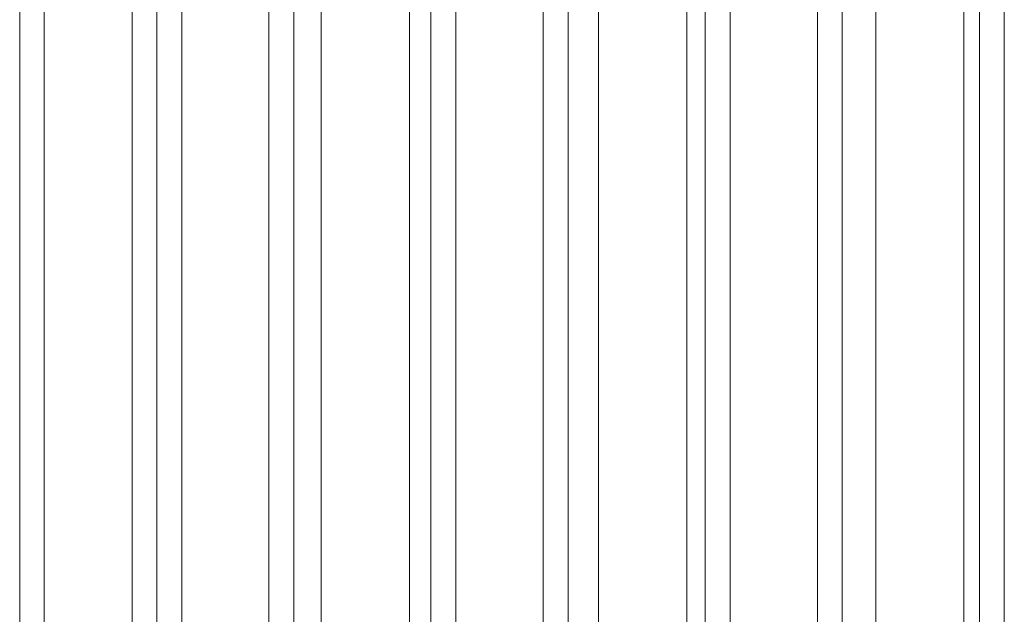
# Model space of a CAD drawing. Header units: millimetres. Extents: x 25069 to 61396, y 8621 to 21558.
# Tile 368 of 656: x 50061 to 50100, y 14436 to 14460. Entities that reach past the tile are written whole.
import ezdxf

# ---------------------------------------------------------------- set-up
doc = ezdxf.new("R2010")
doc.units = ezdxf.units.MM
doc.layers.add('10', color=7, linetype='Continuous')

msp = doc.modelspace()

# ---------------------------------------------------------------- linework, layer by layer
at = {"layer": '10', "color": 7, "linetype": 'Continuous', "lineweight": 15}
for p, q in [((50071.536, 14356.372), (50071.536, 14483.404)), ((50077.036, 14356.372), (50077.036, 14483.404)), ((50082.536, 14356.372), (50082.536, 14483.404)), ((50088.036, 14356.372), (50088.036, 14483.404)), ((50093.536, 14356.63), (50093.536, 14483.404)), ((50099.036, 14357.15), (50099.036, 14483.404)), ((50099.036, 14482.302), (50099.036, 14363.372)), ((50093.536, 14363.372), (50093.536, 14481.94)), ((50088.036, 14481.306), (50088.036, 14363.372)), ((50067.036, 14480.803), (50067.036, 14356.372)), ((50070.536, 14356.372), (50070.536, 14480.803)), ((50077.036, 14480.705), (50077.036, 14363.372)), ((50078.036, 14480.803), (50078.036, 14356.372)), ((50081.536, 14356.372), (50081.536, 14480.803)), ((50082.536, 14363.372), (50082.536, 14481.073)), ((50089.036, 14480.803), (50089.036, 14356.372)), ((50092.536, 14356.372), (50092.536, 14480.803)), ((50100.036, 14480.804), (50100.036, 14356.731)), ((50060.536, 14363.372), (50060.536, 14480.47)), ((50066.036, 14480.47), (50066.036, 14363.372)), ((50071.536, 14363.372), (50071.536, 14480.591)), ((50098.416, 14363.372), (50098.416, 14479.177)), ((50094.878, 14478.812), (50094.878, 14363.372)), ((50083.758, 14477.941), (50083.758, 14363.372)), ((50087.296, 14363.372), (50087.296, 14478.176)), ((50076.176, 14363.372), (50076.176, 14477.571)), ((50061.517, 14477.335), (50061.517, 14363.372)), ((50065.055, 14363.372), (50065.055, 14477.335)), ((50072.637, 14477.457), (50072.637, 14363.372))]:
    msp.add_line(p, q, dxfattribs=at)

doc.saveas('drawing.dxf')
